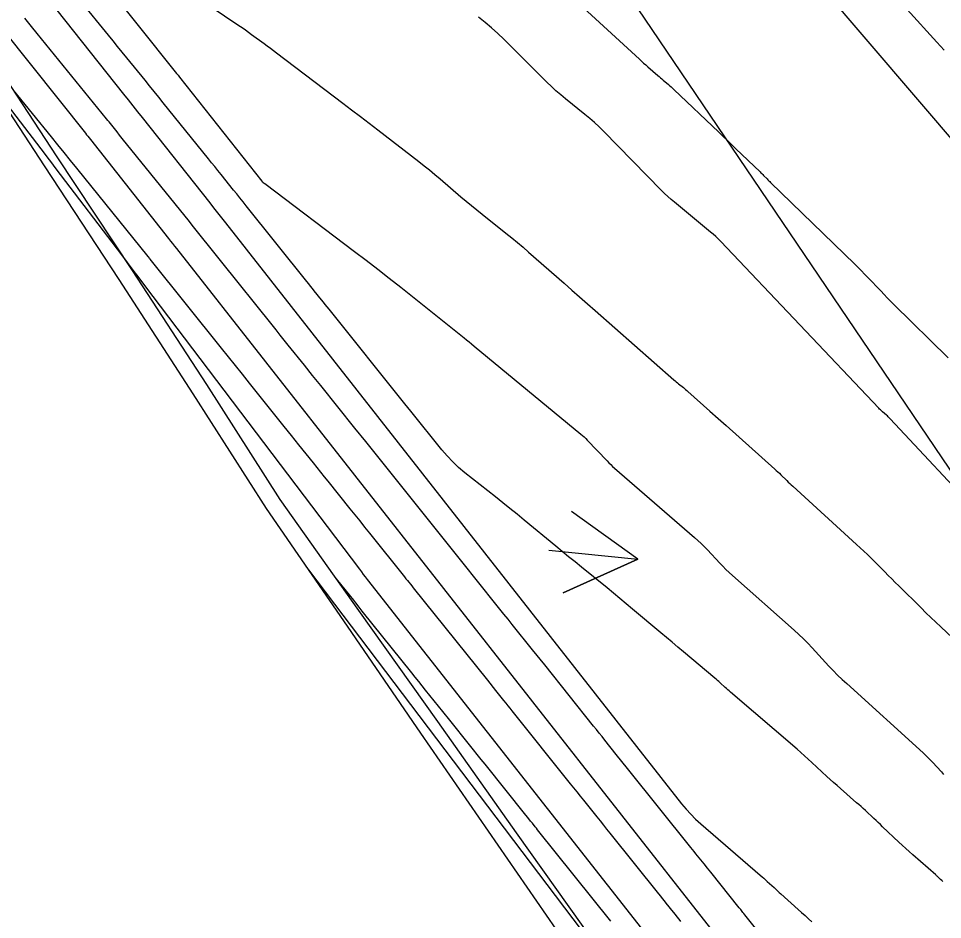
# Model space of a CAD drawing. Extents: x 954385 to 988206, y 1868364 to 1924553.
# Drawn here: x 957618.2 to 957686, y 1920041.8 to 1920108 of the extents above; entities that cross this region are included whole.
import ezdxf

# ---------------------------------------------------------------- set-up
doc = ezdxf.new("R2010")
doc.units = 0
for name, color, linetype in [('1', 7, 'Continuous'), ('Default', 7, 'Continuous'), ('Ex_Major Contours', 7, 'Continuous'), ('Ex_Minor Contours', 7, 'Continuous'), ('Perimeter', 7, 'Continuous'), ('Slopes', 7, 'Continuous')]:
    doc.layers.add(name, color=color, linetype=linetype)

msp = doc.modelspace()

# ---------------------------------------------------------------- linework, layer by layer
at = {"layer": '1'}
for points in [[(957623.863, 1920111.378), (957629.789, 1920103.942), (957629.842, 1920103.875), (957629.895, 1920103.808), (957629.948, 1920103.742), (957630.001, 1920103.675), (957636.038, 1920096.027), (957636.046, 1920096.018), (957636.054, 1920096.009), (957636.063, 1920096.001), (957636.072, 1920095.994), (957636.111, 1920095.967), (957636.12, 1920095.96), (957636.13, 1920095.953), (957636.139, 1920095.945), (957636.149, 1920095.938), (957636.206, 1920095.894), (957636.232, 1920095.874), (957636.258, 1920095.854), (957642.856, 1920090.878), (957643.71, 1920090.23), (957644.559, 1920089.575), (957645.403, 1920088.914), (957646.242, 1920088.248), (957650.896, 1920084.523), (957651.08, 1920084.375), (957651.263, 1920084.227), (957651.446, 1920084.078), (957651.628, 1920083.928), (957659.473, 1920077.463), (957659.598, 1920077.357), (957659.719, 1920077.248), (957659.837, 1920077.134), (957659.951, 1920077.017), (957661.403, 1920075.486), (957661.534, 1920075.351), (957661.668, 1920075.22), (957661.806, 1920075.091), (957661.946, 1920074.967), (957667.825, 1920069.869), (957668.071, 1920069.65), (957668.311, 1920069.425), (957668.545, 1920069.193), (957668.774, 1920068.955), (957669.674, 1920067.991), (957669.902, 1920067.753), (957670.135, 1920067.52), (957670.374, 1920067.293), (957670.618, 1920067.072), (957675.15, 1920063.054), (957675.489, 1920062.746), (957675.82, 1920062.43), (957676.142, 1920062.105), (957676.457, 1920061.773), (957677.699, 1920060.425), (957678.013, 1920060.092), (957678.334, 1920059.766), (957678.663, 1920059.448), (957678.999, 1920059.137), (957684.615, 1920054.056), (957684.793, 1920053.891), (957684.967, 1920053.721), (957685.137, 1920053.547), (957685.302, 1920053.369), (957685.956, 1920052.648), (957686.119, 1920052.468)], [(957677.043, 1920110.41), (957687.555, 1920098.121)], [(957620.979, 1920108.599), (957625.894, 1920102.431), (957626.238, 1920101.999), (957626.581, 1920101.567), (957626.924, 1920101.134), (957627.266, 1920100.701), (957632.216, 1920094.43), (957632.505, 1920094.063), (957632.794, 1920093.696), (957633.083, 1920093.329), (957633.372, 1920092.962), (957666.875, 1920050.31), (957667.2, 1920049.917), (957667.543, 1920049.54), (957667.903, 1920049.181), (957668.281, 1920048.838), (957672.653, 1920045.067), (957672.782, 1920044.955), (957672.91, 1920044.842), (957673.037, 1920044.729), (957673.163, 1920044.614), (957673.667, 1920044.155), (957673.793, 1920044.04), (957673.919, 1920043.925), (957674.046, 1920043.81), (957674.172, 1920043.696), (957675.433, 1920042.553), (957675.685, 1920042.324), (957675.939, 1920042.098), (957676.194, 1920041.872), (957676.45, 1920041.647)], [(957688.931, 1920071.375), (957682.191, 1920078.59), (957682.125, 1920078.659), (957682.057, 1920078.726), (957681.987, 1920078.791), (957681.916, 1920078.854), (957681.628, 1920079.104), (957681.557, 1920079.168), (957681.487, 1920079.233), (957681.419, 1920079.3), (957681.352, 1920079.368), (957669.744, 1920091.611), (957669.568, 1920091.791), (957669.387, 1920091.965), (957669.201, 1920092.134), (957669.009, 1920092.297), (957666.349, 1920094.488), (957666.103, 1920094.697), (957665.863, 1920094.911), (957665.629, 1920095.132), (957665.4, 1920095.359), (957661.136, 1920099.705), (957660.81, 1920100.027), (957660.475, 1920100.339), (957660.131, 1920100.641), (957659.778, 1920100.933), (957658.346, 1920102.078), (957657.993, 1920102.369), (957657.647, 1920102.67), (957657.31, 1920102.98), (957656.982, 1920103.299), (957653.825, 1920106.454), (957653.38, 1920106.884), (957652.921, 1920107.297), (957652.448, 1920107.695), (957651.962, 1920108.077)], [(957617.088, 1920107.082), (957623.085, 1920099.557), (957623.177, 1920099.442), (957623.269, 1920099.326), (957623.361, 1920099.21), (957623.452, 1920099.094), (957629.191, 1920091.823), (957629.336, 1920091.639), (957629.481, 1920091.455), (957629.626, 1920091.271), (957629.771, 1920091.087), (957669.002, 1920041.144)], [(957659.078, 1920039.038), (957653.4, 1920047.27), (957647.734, 1920055.51), (957642.058, 1920063.744), (957636.396, 1920071.987), (957631.013, 1920080.419), (957625.557, 1920088.801), (957620.081, 1920097.17), (957614.601, 1920105.536)], [(957616.123, 1920103.213), (957620.122, 1920097.988), (957620.322, 1920097.728), (957620.521, 1920097.467), (957620.719, 1920097.206), (957620.918, 1920096.945), (957625.729, 1920090.615), (957626.155, 1920090.054), (957626.581, 1920089.493), (957627.006, 1920088.932), (957627.432, 1920088.37), (957643.211, 1920067.532), (957643.354, 1920067.344), (957643.498, 1920067.157), (957643.642, 1920066.97), (957643.788, 1920066.784), (957665.803, 1920038.758)], [(957639.478, 1920067.5), (957662.635, 1920036.918)]]:
    msp.add_lwpolyline(points, dxfattribs=at)
at = {"layer": 'Default'}
msp.add_line((957696.959, 1920059.51), (957504.115, 1920344.606), dxfattribs=at)
at = {"layer": 'Ex_Major Contours'}
for points in [[(957658.793, 1920109.583), (957663.778, 1920104.987), (957663.93, 1920104.848), (957664.083, 1920104.71), (957664.238, 1920104.573), (957664.393, 1920104.438), (957665.134, 1920103.801), (957665.232, 1920103.716), (957665.331, 1920103.631), (957665.429, 1920103.547), (957665.528, 1920103.462), (957665.921, 1920103.122), (957666.019, 1920103.036), (957666.116, 1920102.949), (957666.212, 1920102.861), (957666.307, 1920102.772), (957669.599, 1920099.626), (957669.916, 1920099.323), (957670.234, 1920099.019), (957670.551, 1920098.716), (957670.868, 1920098.413), (957672.64, 1920096.719), (957672.706, 1920096.655), (957672.771, 1920096.591), (957672.836, 1920096.526), (957672.9, 1920096.46), (957673.154, 1920096.196), (957673.218, 1920096.13), (957673.282, 1920096.064), (957673.347, 1920096), (957673.413, 1920095.935), (957679.59, 1920089.944), (957679.835, 1920089.703), (957680.079, 1920089.46), (957680.319, 1920089.214), (957680.558, 1920088.966), (957681.506, 1920087.969), (957681.744, 1920087.72), (957681.984, 1920087.474), (957682.226, 1920087.23), (957682.47, 1920086.987), (957686.457, 1920083.067)], [(957661.677, 1920041.693), (957656.297, 1920048.408), (957656.211, 1920048.514), (957656.126, 1920048.621), (957655.912, 1920048.888), (957655.784, 1920049.047), (957655.572, 1920049.312), (957655.444, 1920049.471), (957652.442, 1920053.217), (957652.157, 1920053.572), (957651.872, 1920053.927), (957651.588, 1920054.283), (957651.303, 1920054.638), (957649.847, 1920056.453), (957649.341, 1920057.084), (957648.076, 1920058.662), (957647.824, 1920058.977), (957647.571, 1920059.293), (957647.318, 1920059.608), (957647.065, 1920059.924), (957643.425, 1920064.466), (957643.267, 1920064.663), (957642.951, 1920065.057), (957642.793, 1920065.254), (957641.532, 1920066.826)]]:
    msp.add_lwpolyline(points, dxfattribs=at)
at = {"layer": 'Ex_Minor Contours'}
for points in [[(957686.059, 1920044.605), (957686.034, 1920044.628), (957686.01, 1920044.65), (957685.985, 1920044.672), (957685.885, 1920044.761), (957685.86, 1920044.783), (957685.836, 1920044.806), (957685.812, 1920044.828), (957685.788, 1920044.852), (957685.662, 1920044.974), (957685.633, 1920045.002), (957685.604, 1920045.029), (957685.574, 1920045.056), (957685.544, 1920045.083), (957683.852, 1920046.571), (957683.593, 1920046.801), (957683.336, 1920047.033), (957683.081, 1920047.267), (957682.828, 1920047.503), (957681.628, 1920048.631), (957681.471, 1920048.779), (957681.314, 1920048.927), (957681.157, 1920049.074), (957681, 1920049.222), (957680.372, 1920049.813), (957680.214, 1920049.96), (957680.055, 1920050.106), (957679.894, 1920050.25), (957679.732, 1920050.392), (957678.542, 1920051.424), (957678.291, 1920051.645), (957678.041, 1920051.867), (957677.794, 1920052.092), (957677.549, 1920052.319), (957676.447, 1920053.35), (957676.18, 1920053.596), (957675.911, 1920053.839), (957675.639, 1920054.08), (957675.365, 1920054.317), (957670.461, 1920058.514), (957670.364, 1920058.597), (957670.268, 1920058.681), (957670.173, 1920058.767), (957670.079, 1920058.853), (957669.704, 1920059.199), (957669.61, 1920059.285), (957669.515, 1920059.37), (957669.419, 1920059.454), (957669.322, 1920059.537), (957667.015, 1920061.475), (957666.598, 1920061.825), (957666.181, 1920062.176), (957665.764, 1920062.526), (957665.347, 1920062.877), (957663.279, 1920064.616), (957662.813, 1920065.006), (957662.346, 1920065.393), (957661.877, 1920065.778), (957661.406, 1920066.16), (957659.518, 1920067.686), (957659.047, 1920068.068), (957658.576, 1920068.451), (957658.107, 1920068.835), (957657.638, 1920069.221), (957655.313, 1920071.139), (957654.789, 1920071.569), (957654.262, 1920071.997), (957653.734, 1920072.422), (957653.203, 1920072.844), (957650.962, 1920074.618), (957650.5, 1920075.006), (957650.061, 1920075.418), (957649.646, 1920075.854), (957649.256, 1920076.314), (957646.983, 1920079.148), (957646.548, 1920079.691), (957640.979, 1920086.639), (957640.843, 1920086.808), (957640.708, 1920086.977), (957640.573, 1920087.145), (957640.437, 1920087.314), (957639.896, 1920087.99), (957639.761, 1920088.159), (957639.625, 1920088.328), (957639.49, 1920088.497), (957639.355, 1920088.666), (957634.897, 1920094.232), (957634.666, 1920094.519), (957634.436, 1920094.806), (957634.205, 1920095.093), (957633.974, 1920095.38), (957633.05, 1920096.527), (957632.819, 1920096.813), (957632.588, 1920097.1), (957632.358, 1920097.387), (957632.127, 1920097.673), (957628.808, 1920101.793), (957628.474, 1920102.207), (957628.139, 1920102.62), (957627.805, 1920103.034), (957627.469, 1920103.446), (957626.127, 1920105.097), (957625.791, 1920105.509), (957625.456, 1920105.922), (957625.12, 1920106.335), (957624.785, 1920106.747), (957622.703, 1920109.306)], [(957632.256, 1920108.894), (957634.364, 1920107.471), (957634.6, 1920107.31), (957634.834, 1920107.146), (957635.066, 1920106.98), (957635.297, 1920106.812), (957636.217, 1920106.134), (957636.446, 1920105.964), (957636.675, 1920105.793), (957636.904, 1920105.622), (957637.132, 1920105.45), (957642.002, 1920101.761), (957642.642, 1920101.275), (957643.28, 1920100.788), (957643.917, 1920100.3), (957644.553, 1920099.81), (957647.567, 1920097.482), (957647.964, 1920097.171), (957648.358, 1920096.854), (957648.747, 1920096.533), (957649.132, 1920096.206), (957650.664, 1920094.888), (957651.048, 1920094.56), (957651.436, 1920094.237), (957651.827, 1920093.918), (957652.222, 1920093.602), (957653.977, 1920092.215), (957654.399, 1920091.877), (957654.816, 1920091.533), (957655.229, 1920091.184), (957655.638, 1920090.829), (957658.243, 1920088.537), (957658.812, 1920088.036), (957659.382, 1920087.535), (957659.952, 1920087.034), (957660.522, 1920086.534), (957666.314, 1920081.452), (957666.398, 1920081.379), (957666.484, 1920081.306), (957666.569, 1920081.233), (957666.656, 1920081.162), (957667.002, 1920080.876), (957667.088, 1920080.804), (957667.173, 1920080.732), (957667.258, 1920080.658), (957667.342, 1920080.584), (957668.956, 1920079.143), (957669.549, 1920078.614), (957670.143, 1920078.084), (957673.716, 1920074.894), (957673.829, 1920074.792), (957673.942, 1920074.688), (957674.053, 1920074.582), (957674.163, 1920074.475), (957674.6, 1920074.046), (957674.709, 1920073.939), (957674.82, 1920073.833), (957674.932, 1920073.728), (957675.045, 1920073.624), (957679.724, 1920069.364), (957679.991, 1920069.118), (957680.255, 1920068.87), (957680.516, 1920068.618), (957680.774, 1920068.364), (957681.802, 1920067.34), (957682.058, 1920067.085), (957682.315, 1920066.829), (957682.572, 1920066.573), (957682.83, 1920066.318), (957684.46, 1920064.697), (957684.819, 1920064.343), (957685.181, 1920063.992), (957685.545, 1920063.644), (957685.912, 1920063.298), (957689.27, 1920060.159)], [(957683.448, 1920108.63), (957685.61, 1920106.243), (957685.882, 1920105.944), (957686.157, 1920105.648)], [(957674.75, 1920038.128), (957671.514, 1920042.17), (957671.447, 1920042.253), (957671.381, 1920042.336), (957671.214, 1920042.544), (957671.114, 1920042.669), (957669.01, 1920045.292), (957668.768, 1920045.593), (957668.527, 1920045.894), (957668.044, 1920046.496), (957667.924, 1920046.646), (957667.803, 1920046.797), (957667.682, 1920046.947), (957667.562, 1920047.098), (957662.912, 1920052.902), (957662.495, 1920053.423), (957662.079, 1920053.943), (957661.245, 1920054.983), (957661.037, 1920055.243), (957660.828, 1920055.503), (957660.62, 1920055.763), (957660.411, 1920056.023), (957656.819, 1920060.505), (957655.922, 1920061.624), (957654.427, 1920063.49), (957654.128, 1920063.863), (957653.829, 1920064.236), (957653.53, 1920064.609), (957653.23, 1920064.982), (957650.73, 1920068.101), (957650.338, 1920068.59), (957649.946, 1920069.079), (957649.554, 1920069.569), (957649.162, 1920070.058), (957647.594, 1920072.014), (957647.202, 1920072.503), (957646.81, 1920072.992), (957646.418, 1920073.481), (957646.026, 1920073.97), (957644.456, 1920075.929), (957643.671, 1920076.908), (957642.886, 1920077.887), (957640.366, 1920081.031), (957639.772, 1920081.772), (957639.178, 1920082.513), (957637.99, 1920083.995), (957637.693, 1920084.366), (957637.396, 1920084.736), (957637.099, 1920085.107), (957636.802, 1920085.477), (957633.114, 1920090.08), (957632.915, 1920090.328), (957632.716, 1920090.577), (957632.517, 1920090.825), (957632.318, 1920091.074), (957631.521, 1920092.069), (957631.322, 1920092.317), (957631.122, 1920092.565), (957630.923, 1920092.814), (957630.723, 1920093.062), (957625.795, 1920099.177), (957625.601, 1920099.418), (957625.408, 1920099.658), (957625.02, 1920100.139), (957624.923, 1920100.26), (957624.826, 1920100.38), (957624.729, 1920100.5), (957624.631, 1920100.62), (957619.535, 1920106.886), (957619.118, 1920107.399), (957618.63, 1920107.998)], [(957617.789, 1920102.718), (957620.582, 1920099.283), (957621.047, 1920098.71), (957621.512, 1920098.137), (957621.976, 1920097.563), (957622.439, 1920096.989), (957627.667, 1920090.5), (957627.786, 1920090.353), (957627.821, 1920090.31), (957627.926, 1920090.179), (957633.052, 1920083.78), (957633.567, 1920083.137), (957634.082, 1920082.495), (957634.597, 1920081.852), (957635.113, 1920081.209), (957637.665, 1920078.026), (957638.204, 1920077.354), (957638.742, 1920076.682), (957639.82, 1920075.339), (957640.089, 1920075.003), (957640.358, 1920074.667), (957640.627, 1920074.332), (957640.897, 1920073.996), (957642.514, 1920071.978), (957642.874, 1920071.529), (957643.233, 1920071.081), (957643.592, 1920070.633), (957643.951, 1920070.184), (957646.526, 1920066.971), (957646.633, 1920066.839), (957646.739, 1920066.706), (957647.058, 1920066.308), (957647.164, 1920066.175), (957652.609, 1920059.383), (957653.207, 1920058.636), (957653.806, 1920057.89), (957653.955, 1920057.703), (957654.105, 1920057.516), (957654.254, 1920057.33), (957654.404, 1920057.143), (957658.694, 1920051.788), (957658.938, 1920051.484), (957659.181, 1920051.18), (957659.424, 1920050.877), (957659.668, 1920050.573), (957660.641, 1920049.358), (957660.884, 1920049.054), (957661.127, 1920048.751), (957661.371, 1920048.447), (957661.614, 1920048.144), (957665.187, 1920043.689), (957665.322, 1920043.521), (957665.456, 1920043.353), (957665.591, 1920043.184), (957665.726, 1920043.016), (957666.266, 1920042.344), (957666.4, 1920042.176), (957666.535, 1920042.007), (957666.67, 1920041.839), (957666.805, 1920041.671)]]:
    msp.add_lwpolyline(points, dxfattribs=at)
at = {"layer": 'Perimeter'}
msp.add_lwpolyline([(957660.549, 1920040.033), (957654.753, 1920048.185), (957648.971, 1920056.347), (957643.177, 1920064.501), (957637.401, 1920072.667), (957632.013, 1920081.095), (957626.545, 1920089.469), (957621.025, 1920097.808), (957615.522, 1920106.159)], dxfattribs=at)
at = {"layer": 'Slopes'}
msp.add_lwpolyline([(957657.131, 1920068.928), (957663.658, 1920068.27), (957658.188, 1920065.806), (957663.658, 1920068.27), (957658.79, 1920071.776)], dxfattribs=at)

doc.saveas('drawing.dxf')
